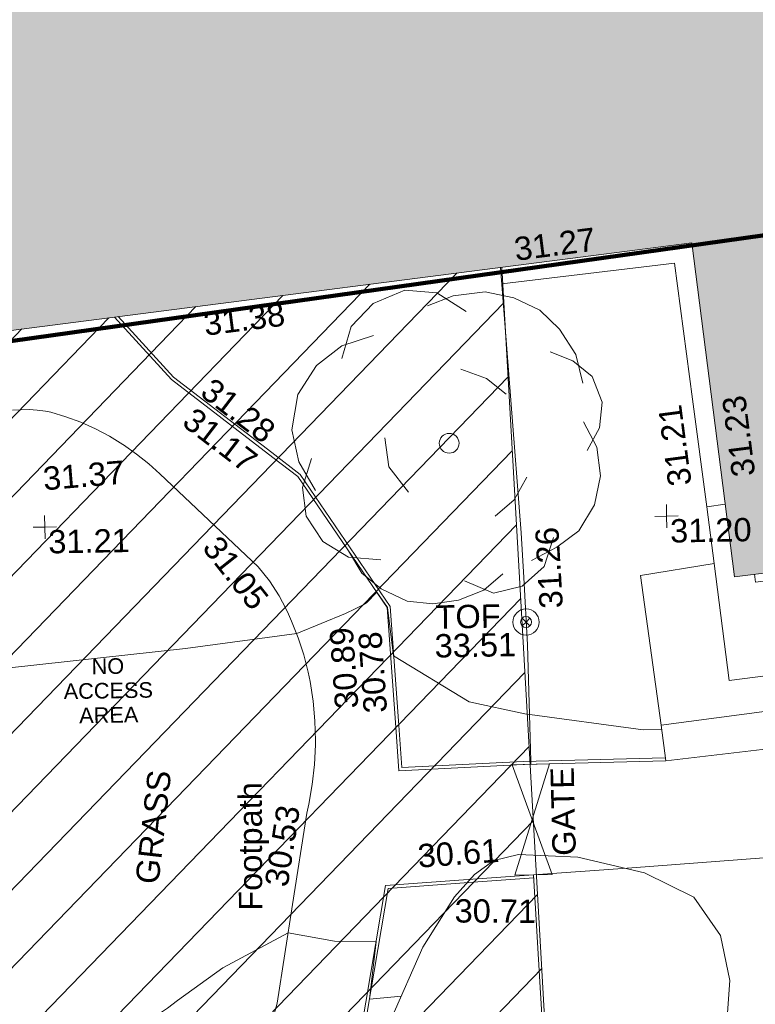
# Model space of a CAD drawing. Header units: millimetres. Extents: x -290717 to 520720, y -88450 to 287762.
# Tile 325 of 381: x 245598 to 257428, y 111216 to 127044. Entities that reach past the tile are written whole.
import ezdxf

# ---------------------------------------------------------------- set-up
doc = ezdxf.new("R2010")
doc.units = ezdxf.units.MM
doc.linetypes.add('IMPORT-HIDDEN2 _3_', pattern=[4762.5, 3175, -1587.5])
doc.linetypes.add('IMPORT-UG_ELEC_STREET LIGHTING_QLB2 _2_', pattern=[2700, 1500, -300.0000000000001, 0, -250, 150, -300.0000000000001, 0, -200])
for name, color, linetype, lineweight, true_color in [('00__TOPO__TOP_OF_FENCE_SYMBOL', 7, 'Continuous', 9, 0x666666), ('00_TOPO_TREE', 7, 'Continuous', 9, 0x666666), ('00_UAV_BUILDING_OUTLINE', 5, 'Continuous', 9, 0x0000ff), ('00_UAV_CONCRETE', 9, 'Continuous', 9, 0x808080), ('00_UAV_FENCE', 7, 'Continuous', 9, 0x264c2f), ('00_UAV_FOOTPATH', 7, 'Continuous', 9, 0xa50000), ('00_UAV_GATE', 7, 'Continuous', 9, 0xa50000), ('00_UAV_KERB_BOTTOM', 1, 'Continuous', 9, 0xff0000), ('00_UAV_KERB_TOP', 7, 'Continuous', 9, 0xa500a5), ('00_UAV_LEVEL_SPOT', 7, 'Continuous', 9, 0x666666), ('00_UAV_STEPS', 7, 'Continuous', 9, 0x666666), ('00_UAV_TOP_OF_FENCE', 6, 'Continuous', 9, 0xff00ff), ('00_UAV_TREE_LINE', 7, 'Continuous', 9, 0x52a552), ('01_DTM_CONTOUR_MNR', 7, 'Continuous', 9, 0xa5a552), ('12333-PUM-2D-U-0001-C01 - Rev2_REVIT IMPORT_dwg', 7, 'Continuous', 9, 0x767676), ('A_RHA_Line', 7, 'Continuous', 9, 0x00a600), ('PUM-CHAMBER EXTENTS', 6, 'IMPORT-HIDDEN2 _3_', 9, 0xff00ff), ('PUM-UNABLE TO SURVEY', 190, 'Continuous', 9, 0x7f00ff)]:
    doc.layers.add(name, color=color, linetype=linetype, lineweight=lineweight, true_color=true_color)
doc.layers.add('00_UAV_SURVEY_TEXT', color=7, linetype='Continuous', lineweight=9)
doc.layers.add('A_RHA_Detail', color=7, linetype='Continuous', lineweight=9)
doc.styles.add('Arial_1', font='arial.ttf', dxfattribs={"height": 250})
doc.styles.add('Swis721 Lt BT_2', font='swissl.ttf', dxfattribs={"height": 375})

# ---------------------------------------------------------------- blocks, each defined once
blk = doc.blocks.new('12333-PUM-2D-U-0001-C01 - Rev2_REVIT IMPORT_dwg_CONIFEROUS_TREE-2077251-Site Location Plan Existing')
at = {"layer": '00_TOPO_TREE', "color": 254, "true_color": 0xcccccc, "flags": 128}
for points in [[(-1889.403682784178, 1545.875740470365), (-1717.639711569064, 2118.422311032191), (-1316.857112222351, 2519.204910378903), (-744.3105416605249, 2748.223538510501), (-171.763971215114, 2690.968881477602), (343.5279423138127, 2347.440939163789)], [(-343.5279423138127, 2461.950253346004), (114.5093140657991, 2633.714224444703), (687.0558846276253, 2690.968881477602), (1202.347798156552, 2576.459567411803), (1660.385054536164, 2347.440939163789), (2003.912996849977, 2003.912996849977), (2290.18628213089, 1545.875740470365), (2404.695596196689, 1030.583826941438)], [(-2404.695596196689, -801.5651986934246), (-2690.968881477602, -286.2732852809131), (-2805.478195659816, 286.2732852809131), (-2690.968881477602, 916.0745128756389), (-2347.440939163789, 1431.36642628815), (-1889.403682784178, 1774.894368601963), (-1316.857112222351, 1946.658339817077)], [(1832.149025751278, 1603.130397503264), (2232.93162509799, 1431.36642628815), (2576.459567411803, 1145.093141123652), (2748.223538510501, 687.0558846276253), (2690.968881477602, 229.0186282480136), (2461.950253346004, -171.763971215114)], [(229.0186282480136, 1316.857112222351), (687.0558846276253, 1145.093141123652), (1030.583826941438, 858.8198558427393)], [(2404.695596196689, 343.5279423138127), (2633.714224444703, -114.5093140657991), (2690.968881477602, -629.8012275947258), (2576.459567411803, -1145.093141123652), (2290.18628213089, -1603.130397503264), (1889.403682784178, -1889.403682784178), (1431.36642628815, -2118.422311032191)], [(-744.3105416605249, -858.8198558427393), (-1087.838483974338, -400.7825993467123), (-1145.093141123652, 114.5093140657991)], [(-1259.602455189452, -2061.167653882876), (-1832.149025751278, -2003.912996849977), (-2290.18628213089, -1717.639711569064), (-2576.459567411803, -1259.602455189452), (-2633.714224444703, -744.3105416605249), (-2461.950253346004, -229.0186282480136)], [(1374.111769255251, -629.8012275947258), (1145.093141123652, -1030.583826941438), (801.5651986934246, -1316.857112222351)], [(1832.149025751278, -1717.639711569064), (1660.385054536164, -2232.93162509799), (1259.602455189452, -2576.459567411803), (744.3105416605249, -2690.968881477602), (229.0186282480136, -2461.950253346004)], [(916.0745128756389, -2347.440939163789), (572.5465705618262, -2633.714224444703), (114.5093140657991, -2805.478195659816), (-343.5279423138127, -2862.732852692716), (-801.5651986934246, -2805.478195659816), (-1259.602455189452, -2576.459567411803), (-1603.130397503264, -2290.18628213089), (-1832.149025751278, -1889.403682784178)]]:
    blk.add_lwpolyline(points, dxfattribs=at)
at = {"layer": '00_TOPO_TREE', "color": 254, "true_color": 0xcccccc}
blk.add_circle((0, 0), 176.6246020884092, dxfattribs=at)
blk = doc.blocks.new('12333-PUM-2D-U-0001-C01 - Rev2_REVIT IMPORT_dwg__U95-2077625-Site Location Plan Existing')
at = {"layer": '00_UAV_GATE', "color": 9, "true_color": 0xe1aaaa, "flags": 128}
blk.add_lwpolyline([(-299.995174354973, -1.701576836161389), (299.995174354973, 1.701576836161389), (-289.9155040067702, -1778.789980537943), (310.0748447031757, -1775.386826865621)], close=True, dxfattribs=at)
blk = doc.blocks.new('12333-PUM-2D-U-0001-C01 - Rev2_REVIT IMPORT_dwg_MSL_Node_LineworkTOF-2077248-Site Location Plan Existing')
at = {"layer": '00__TOPO__TOP_OF_FENCE_SYMBOL', "color": 254, "true_color": 0xcccccc, "flags": 128}
for points in [[(165.3591892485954, 165.3591892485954), (0, 0), (-165.3591892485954, 165.3591892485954)], [(165.3591892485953, -165.3591892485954), (0, 0), (-165.3591892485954, -165.3591892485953)]]:
    blk.add_lwpolyline(points, dxfattribs=at)
at = {"layer": '00__TOPO__TOP_OF_FENCE_SYMBOL', "color": 254, "true_color": 0xcccccc}
for radius in [562.5594001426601, 233.853208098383]:
    blk.add_circle((0, 0), radius, dxfattribs=at)
blk = doc.blocks.new('12333-PUM-2D-U-0001-C01 - Rev2_REVIT IMPORT_dwg_UAV-2077255-Site Location Plan Existing')
at = {"layer": '00_UAV_LEVEL_SPOT', "color": 254, "true_color": 0xcccccc, "flags": 128}
for points in [[(500.0000000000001, 0), (0, 0), (0, 500.0000000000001)], [(0, -500.0000000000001), (0, 0), (-500.0000000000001, 0)]]:
    blk.add_lwpolyline(points, dxfattribs=at)
blk = doc.blocks.new('12333-PUM-2D-U-0001-C01 - Rev2_REVIT IMPORT_dwg_MGS62954_T2_Galway_ITM_3d_Rev1-2077680-Site Location Plan Existing')
at = {"layer": '00_UAV_CONCRETE', "color": 254, "true_color": 0xcccccc, "flags": 128}
for points in [[(534157415.8479604, 725673783.1663659), (534160200.083, 725674062.051), (534160449.3037915, 725671874.8791027), (534160646.867054, 725670141.055797)], [(534159853.8670542, 725666641.0557969), (534159561.8670541, 725669052.0557969), (534160748.9270196, 725669227.4071605)]]:
    blk.add_lwpolyline(points, dxfattribs=at)
at = {"layer": '00_UAV_FENCE', "color": 254, "true_color": 0xcccccc, "flags": 128}
for points in [[(534157400.1429614, 725674043.4536282), (534157657.8670541, 725669772.055797), (534157686.2632939, 725669052.1511264), (534157728.8670541, 725667972.055797), (534157750.5534965, 725666100.0306814), (534157749.7814379, 725666050.0231308)], [(534157759.8611084, 725664272.934727), (534157837.3240142, 725662459.3871171), (534157946.5164652, 725659921.2768465), (534157973.6329665, 725659290.9707307), (534158085.0357877, 725656701.4817863), (534158188.5100127, 725654296.2881024), (534158215.0078257, 725653680.363001), (534158346.0710186, 725650633.8810055), (534158403.3944736, 725649301.4331304), (534158511.8670542, 725646780.0557969), (534156052.1760992, 725646494.657027), (534155345.8793491, 725646412.7051773), (534152416.8793491, 725646067.7051773), (534151088.0616478, 725645914.1764388), (534149906.8793491, 725645777.7051772), (534148069.879349, 725645636.7051773)]]:
    blk.add_lwpolyline(points, dxfattribs=at)
at = {"layer": '00_UAV_FOOTPATH', "color": 254, "true_color": 0xcccccc, "flags": 128}
for points in [[(534157759.8611084, 725664272.934727), (534159343.8670542, 725664360.055797), (534161467.8670542, 725664483.055797)], [(534153520.2709538, 725662012.3232857), (534153603.083, 725662282.051), (534153877.4091105, 725663862.9553657), (534154131.2533006, 725665325.8251891), (534154166.8172636, 725665473.0404694), (534154227.549656, 725665787.5271033), (534154268.4154278, 725666105.2065883), (534154289.2533003, 725666424.8251883), (534154290.9632901, 725666486.7331073), (534154287.8004212, 725666807.014644), (534154264.5331496, 725667126.46558), (534154221.2533002, 725667443.8251883), (534154193.1049187, 725667594.917931), (534154126.8309794, 725667874.9631994), (534154043.1036289, 725668150.2944875), (534153942.2533002, 725668419.8251883), (534153877.2931058, 725668570.3731575), (534153801.7963645, 725668724.0380265), (534153750.3930087, 725668828.6636002), (534153599.0705506, 725669072.2059903), (534153417.0830001, 725669300.051), (534151866.083, 725670820.0510001), (534151691.6785014, 725670984.0520015), (534151495.3146588, 725671147.3775374), (534151289.0830001, 725671298.0510002), (534151279.19115, 725671304.7905777), (534151063.501915, 725671441.5829141), (534150839.6490316, 725671564.5620832), (534150608.5159451, 725671673.242742), (534150371.0148316, 725671767.1959776), (534150128.0830001, 725671846.051), (534150045.6846762, 725671861.9682667), (534150043.0132879, 725671862.484311), (534149911.8474941, 725671880.8156935), (534149779.7894892, 725671890.8749349), (534149647.3604454, 725671892.6223358), (534149515.0830001, 725671886.0510001)]]:
    blk.add_lwpolyline(points, dxfattribs=at)
at = {"layer": '00_UAV_KERB_BOTTOM', "color": 254, "true_color": 0xcccccc, "flags": 128}
for points in [[(534159917.2874992, 725666066.9436991), (534157625.8670542, 725666049.055797), (534155623.8670542, 725665983.0557971), (534155586.0701145, 725666683.8960553), (534155482.0830001, 725668612.051), (534154084.0829999, 725670740.051), (534153687.3602412, 725671055.5315795), (534152077.083, 725672336.051), (534151177.3465902, 725673354.3573244)], [(534154940.0830001, 725661800.051), (534155377.0830001, 725664144.051), (534156708.4441749, 725664216.063912), (534157759.8611084, 725664272.934727)]]:
    blk.add_lwpolyline(points, dxfattribs=at)
at = {"layer": '00_UAV_KERB_TOP', "color": 254, "true_color": 0xcccccc, "flags": 128}
for points in [[(534159911.7687397, 725666116.9021406), (534157624.8480089, 725666099.0493653), (534155671.3586972, 725666034.6486188), (534155630.6609315, 725666788.1915523), (534155531.2835115, 725668628.2226095), (534154121.4734288, 725670774.1996166), (534153672.0827877, 725671131.562578), (534152111.6428356, 725672372.4505516), (534151238.1212764, 725673361.0873551)], [(534154989.6824776, 725661793.2816348), (534155418.6301792, 725664094.0903589), (534156789.0638617, 725664169.4648539), (534157761.9949966, 725664222.9765227)]]:
    blk.add_lwpolyline(points, dxfattribs=at)
at = {"layer": '00_UAV_STEPS', "color": 254, "true_color": 0xcccccc, "flags": 128}
blk.add_lwpolyline([(534161395.5404884, 725669042.1400198), (534161409.9056041, 725668913.5424026), (534162091.0773007, 725668989.6333166), (534162259.2427015, 725667484.2037549), (534160959.8670542, 725667339.055797), (534160748.9270196, 725669227.4071606), (534160646.8670541, 725670141.055797), (534160944.9917783, 725670174.3580947)], dxfattribs=at)
blk.add_lwpolyline([(534159853.8670542, 725666641.0557969), (534161635.8670541, 725666847.055797), (534161574.664046, 725667376.4915265), (534162071.3303019, 725667433.9063687), (534162202.7233279, 725666297.2929107), (534159917.2874992, 725666066.943699)], close=True, dxfattribs=at)
at = {"layer": '00_UAV_TREE_LINE', "color": 254, "true_color": 0xcccccc, "flags": 128}
blk.add_lwpolyline([(534155419.6741787, 725661969.493274), (534155961.6741786, 725663142.4932739), (534156483.6741787, 725663939.4932739), (534156810.6741786, 725664293.4932739), (534157126.6741787, 725664511.4932739), (534157523.6741787, 725664603.493274), (534158477.1989361, 725664544.7525), (534159547.198936, 725664272.7525), (534160332.198936, 725663867.7525), (534160749.198936, 725663243.7525), (534160886.198936, 725662521.7525002), (534160797.198936, 725661550.7525002)], dxfattribs=at)
at = {"layer": '01_DTM_CONTOUR_MNR', "color": 254, "true_color": 0xcccccc, "flags": 128}
for points in [[(534159861.7166452, 725666569.9975564), (534159562.6738864, 725666570.4232731), (534157664.8916364, 725666863.1578174), (534156773.0812586, 725667068.824098), (534155570.0000001, 725667830.0000001), (534155485, 725668612.0000001), (534155367.1296297, 725668789.264706), (534155320.0000001, 725668860), (534155151.9586477, 725668690.2654374), (534155094.943383, 725668658.9667375), (534154965.7526883, 725668597.1438172), (534154809.9020809, 725668527.3255817), (534154020.0000001, 725668220.0000001), (534152229.5774648, 725668009.0977113), (534148897.432928, 725667699.7616888)], [(534155600.3704773, 725662360.5574038), (534155090, 725662320.0000002), (534155155.4436451, 725662827.8457236), (534155210.0000001, 725663240), (534154540.1104198, 725663262.3625735), (534153800.0000001, 725663410.0000001), (534152736.0149263, 725662863.2580627), (534151997.5686257, 725662350.76984), (534151835.6200876, 725662233.493775), (534151692.9180681, 725662135.6343424), (534151587.490874, 725662047.117034), (534151513.2911025, 725661964.6505197), (534151437.4084757, 725661897.3853643), (534151373.3977595, 725661862.9767495), (534150485.9642027, 725661496.5906581), (534150222.3179615, 725661515.663021), (534150099.362927, 725661558.7437536), (534149822.1170736, 725661622.5022157), (534149594.0496541, 725661658.2295483), (534147286.4025748, 725661957.1733944), (534146988.3186712, 725662112.4521062), (534146240.2718863, 725662979.6847942)]]:
    blk.add_lwpolyline(points, dxfattribs=at)
for name, p, xscale, yscale, zscale in [('12333-PUM-2D-U-0001-C01 - Rev2_REVIT IMPORT_dwg_CONIFEROUS_TREE-2077251-Site Location Plan Existing', (534156524.867, 725671233.056), 0.9, 0.9, 0.9), ('12333-PUM-2D-U-0001-C01 - Rev2_REVIT IMPORT_dwg_UAV-2077255-Site Location Plan Existing', (534150000, 725670000.0000001), 0.375, 0.375, 0.375), ('12333-PUM-2D-U-0001-C01 - Rev2_REVIT IMPORT_dwg_UAV-2077255-Site Location Plan Existing', (534160000, 725670000.0000001), 0.375, 0.375, 0.375), ('12333-PUM-2D-U-0001-C01 - Rev2_REVIT IMPORT_dwg_MSL_Node_LineworkTOF-2077248-Site Location Plan Existing', (534157710.8367034, 725668338.0061734), 0.375, 0.375, 0.375)]:
    blk.add_blockref(name, p, dxfattribs=dict(xscale=xscale, yscale=yscale, zscale=zscale))
blk.add_blockref('12333-PUM-2D-U-0001-C01 - Rev2_REVIT IMPORT_dwg__U95-2077625-Site Location Plan Existing', (534157749.7814379, 725666050.0231308))
at = {"layer": '00_UAV_BUILDING_OUTLINE', "color": 251, "true_color": 0x666666, "char_height": 375, "width": 1495.902363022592, "attachment_point": 1, "line_spacing_factor": 1.005061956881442, "style": 'Swis721 Lt BT_2'}
for s, insert, rotation in [('31.27', (534157606.0815666, 725674518.3310764), 6.31904004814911), ('31.38', (534152591.4306234, 725673401.3890475), 6.3190400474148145), ('31.23', (534161066.1183813, 725670593.2793146), 96.27258523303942)]:
    blk.add_mtext(s, dxfattribs=dict(at, insert=insert, rotation=rotation))
at = {"layer": '00_UAV_CONCRETE', "color": 251, "true_color": 0x666666, "insert": (534160040.0136989, 725670459.9923438), "char_height": 375, "width": 1495.902363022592, "attachment_point": 1, "rotation": 96.50062144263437, "line_spacing_factor": 1.005061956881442, "style": 'Swis721 Lt BT_2'}
blk.add_mtext('31.21', dxfattribs=at)
at = {"layer": '00_UAV_FENCE', "color": 251, "true_color": 0x666666, "insert": (534157933.1439409, 725668540.3422037), "char_height": 375, "width": 1495.902363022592, "attachment_point": 1, "rotation": 92.25882920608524, "line_spacing_factor": 1.005061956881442, "style": 'Swis721 Lt BT_2'}
blk.add_mtext('31.26', dxfattribs=at)
at = {"layer": '00_UAV_FOOTPATH', "color": 251, "true_color": 0x666666, "char_height": 375, "attachment_point": 1, "line_spacing_factor": 1.005061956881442, "style": 'Swis721 Lt BT_2'}
for s, insert, width, rotation in [('31.37', (534149972.0087712, 725670963.6434283), 1495.902363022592, 3.7930155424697), ('31.05', (534152809.6217456, 725669845.4808232), 1495.902363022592, 307.32964415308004), ('Footpath', (534153012.3821871, 725663777.1900961), 2436.183848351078, 89.19808127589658), ('30.53', (534153432.213601, 725664193.9437689), 1495.902363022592, 80.15578625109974)]:
    blk.add_mtext(s, dxfattribs=dict(at, insert=insert, width=width, rotation=rotation))
at = {"layer": '00_UAV_GATE', "color": 251, "true_color": 0x666666, "insert": (534158071.724924, 725664567.913759), "char_height": 375, "width": 1567.13580888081, "attachment_point": 1, "rotation": 90.4294329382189, "line_spacing_factor": 1.005061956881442, "style": 'Swis721 Lt BT_2'}
blk.add_mtext('GATE', dxfattribs=at)
at = {"layer": '00_UAV_KERB_BOTTOM', "color": 251, "true_color": 0x666666, "char_height": 375, "width": 1495.902363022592, "attachment_point": 1, "line_spacing_factor": 1.005061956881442, "style": 'Swis721 Lt BT_2'}
for s, insert, rotation in [('31.17', (534152447.7374515, 725671902.1719989), 321.50769217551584), ('30.78', (534155078.0959793, 725666906.8638614), 93.08702185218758), ('30.61', (534155892.7800624, 725664794.3161868), 3.096093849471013)]:
    blk.add_mtext(s, dxfattribs=dict(at, insert=insert, rotation=rotation))
at = {"layer": '00_UAV_KERB_TOP', "color": 251, "true_color": 0x666666, "char_height": 375, "width": 1495.902363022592, "attachment_point": 1, "line_spacing_factor": 1.005061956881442, "style": 'Swis721 Lt BT_2'}
for s, insert, rotation in [('31.28', (534152747.8247815, 725672373.1440321), 321.50769217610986), ('30.89', (534154618.0018972, 725666983.8636504), 93.09145878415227), ('30.71', (534156485.5285163, 725663903.455796), 358.6761445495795)]:
    blk.add_mtext(s, dxfattribs=dict(at, insert=insert, rotation=rotation))
at = {"layer": '00_UAV_LEVEL_SPOT', "char_height": 375, "width": 1495.902363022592, "attachment_point": 1, "line_spacing_factor": 1.005061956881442, "style": 'Swis721 Lt BT_2'}
for s, insert in [('31.21', (534150051.8765643, 725669949.1441548)), ('31.20', (534160051.8765643, 725669949.1441548))]:
    blk.add_mtext(s, dxfattribs=dict(at, insert=insert))
at = {"layer": '00_UAV_SURVEY_TEXT', "color": 251, "true_color": 0x666666, "insert": (534151354.1085794, 725664263.0341482), "char_height": 375, "width": 2018.280965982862, "attachment_point": 1, "rotation": 82.51214758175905, "line_spacing_factor": 1.005061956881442, "style": 'Swis721 Lt BT_2'}
blk.add_mtext('GRASS', dxfattribs=at)
at = {"layer": '00_UAV_TOP_OF_FENCE', "color": 251, "true_color": 0x666666, "char_height": 375, "attachment_point": 1, "line_spacing_factor": 1.005061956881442, "style": 'Swis721 Lt BT_2'}
for s, insert, width in [('TOF', (534156256.273162, 725668630.9633585), 1163.479615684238), ('33.51', (534156233.8495203, 725668167.5866536), 1495.902363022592)]:
    blk.add_mtext(s, dxfattribs=dict(at, insert=insert, width=width))
blk = doc.blocks.new('12333-PUM-2D-U-0001-C01 - Rev2_REVIT IMPORT_dwg-1620468-Site Location Plan Existing')
at = {"layer": 'PUM-CHAMBER EXTENTS', "true_color": 0xfff4d4}
h = blk.add_hatch(dxfattribs=at)
h.set_pattern_fill('FP_14', style=0, pattern_type=2)
h.set_pattern_definition([(45, (-533641079.65, -725615854.3560001), (-618.7184335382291, 618.7184335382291), [])])
h.paths.add_polyline_path([(486377.3501529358, 27208.64382130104), (517415.3501528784, 30952.64382136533), (516341.8313309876, 58191.46038827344), (502815.9400485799, 56693.63832640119), (503487.555127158, 50628.70393408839), (496266.2910907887, 49829.03991464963), (495594.5673347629, 55894.95570476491), (481449.0648167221, 54328.51950439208), (485589.4300208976, 31544.49180316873)])
at = {"layer": 'PUM-UNABLE TO SURVEY', "color": 7, "true_color": 0xfff4d4, "flags": 128}
blk.add_lwpolyline([(481449.0648167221, 54328.51950439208), (486377.3501529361, 27208.64382130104), (517415.3501528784, 30952.64382136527), (516341.8313309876, 58191.46038827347)], dxfattribs=at)
blk.add_blockref('12333-PUM-2D-U-0001-C01 - Rev2_REVIT IMPORT_dwg_MGS62954_T2_Galway_ITM_3d_Rev1-2077680-Site Location Plan Existing', (-533641079.6498471, -725615854.3561786))
at = {"layer": 'PUM-UNABLE TO SURVEY', "color": 41, "true_color": 0xffdf7f, "insert": (509894.7876528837, 52016.51243791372), "char_height": 250, "width": 1714.021757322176, "attachment_point": 2, "line_spacing_factor": 0.9417779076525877, "style": 'Arial_1'}
blk.add_mtext('NO\\PACCESS\\PAREA', dxfattribs=at)

msp = doc.modelspace()

# ---------------------------------------------------------------- hatches: boundary and pattern name
at = {"layer": 'A_RHA_Detail', "true_color": 0xc0c0c0}
h = msp.add_hatch(color=9, dxfattribs=at)
h.paths.add_polyline_path([(-80880.60083898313, -68502.79057078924), (-80400.86592458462, -68483.4150911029), (-80400.86592458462, -62984.64684182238), (-24474.85765180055, -63009.32043784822), (-24456.14471274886, -50840.30023854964), (-36622.55041054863, -50831.65104346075), (-36622.5504104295, -44228.57792609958), (-50959.05265825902, -44213.68205212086), (-50959.05265825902, -42573.78171509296), (-54563.93258049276, -42571.21897729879), (-54565.69773355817, -45054.17447471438), (-92408.82109324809, -45027.27149617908), (-92411.78875845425, -49201.74309219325), (-100061.9988811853, -49201.74309219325), (-100052.221444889, -64852.82557835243), (-86120.90825231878, -64852.82557835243), (-86092.16626519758, -62957.90041523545), (-84861.10047611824, -62957.90041520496), (-84854.79054275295, -68240.10973718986), (-80870.60226895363, -68240.10973718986)])
h.paths.add_polyline_path([(-137238.9269955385, -68461.93840922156), (-132719.7426408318, -68433.06336920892), (-132847.0731201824, -62850.0428228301), (-130454.6837966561, -62916.63108081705), (-130498.2830220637, -61355.8539363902), (-117581.136331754, -61423.42893434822), (-117492.3908565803, -49183.91309186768), (-125136.5200282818, -49178.47881939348), (-125133.5727033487, -45032.61887132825), (-163007.1824077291, -45005.69421944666), (-163007.1824077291, -44090.29634113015), (-163123.8521375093, -44090.21339942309), (-163122.6389897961, -42383.751842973), (-166563.8543420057, -42383.75184295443), (-166565.0349082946, -44044.3982420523), (-193158.4656786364, -44025.49275802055), (-193195.152889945, -62863.6565097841), (-137269.7106414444, -62916.63108078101), (-137254.3708868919, -65679.90523788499)])
h.paths.add_polyline_path([(120310.9497607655, -32334.2823016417), (120312.4652266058, -31610.73011961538), (133451.2244789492, -31638.24899384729), (133469.2230092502, -19717.98315777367), (121295.7536929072, -19692.48606427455), (121319.8434528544, -8190.941560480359), (112277.0825929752, -8172.001674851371), (112263.1769726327, -14811.12345451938), (78285.85310969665, -14739.95861435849), (78292.82277619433, -8167.077575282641), (76545.55099677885, -8163.40371230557), (69355.76844230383, -8152.931592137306), (69353.66597202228, -9156.746357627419), (68372.60878942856, -9154.691552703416), (68372.60878942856, -13705.52853212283), (69333.72334743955, -13707.54156767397), (69325.07112544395, -16249.53369225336), (66623.4489111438, -16249.53369225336), (66619.79243932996, -17995.29925522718), (65989.07757491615, -17995.29925522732), (65985.44262769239, -19730.78799479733), (57152.23993372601, -19712.28702423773), (57127.42535098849, -31559.89461998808), (70277.87165423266, -31587.43801817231), (70277.87165428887, -32271.74147154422), (78263.96947906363, -32285.12944888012), (78266.62669288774, -31019.79372153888), (112335.8856506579, -31091.15111856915), (112335.8856506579, -32317.57330550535), (119781.4233959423, -32333.17321910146)])
h.paths.add_polyline_path([(7503.71740934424, -1791.43926322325), (15482.43097389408, -674.0213230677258), (15484.0826184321, 148.1327206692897), (56188.28042539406, 205.5276654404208), (56155.8432600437, 14338.31663138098), (18016.62665932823, 14236.4814953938), (17967.9025208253, 34313.18372075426), (21727.10644861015, 34324.06926249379), (21708.9097307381, 40608.10218319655), (18009.66447156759, 40608.10218325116), (17995.54603703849, 45483.75063445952), (9770.084212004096, 45420.63294734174), (3966.216019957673, 45443.14492469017), (3984.771235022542, 14176.56786831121), (1023.062455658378, 14176.56786840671), (-276.5134647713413, 14190.52623465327), (-231.6790044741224, 5976.811441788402), (-226.4491536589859, 193.7444677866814), (1220.250839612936, 179.5999159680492), (7477.609307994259, 143.2867556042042), (7488.638446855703, -674.0213230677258)])
h.paths.add_polyline_path([(77755.59663317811, 53.47451145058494), (77729.51881611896, 1699.844979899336), (94464.47132486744, 1659.976083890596), (94606.37913471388, 17991.39023626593), (88810.41901146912, 18015.03260816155), (88799.89418497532, 14436.74271609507), (69413.88950349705, 14457.87738898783), (69377.35724448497, 99.62816357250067), (70760.85642036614, 92.0068082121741)])
h.paths.add_polyline_path([(61252.12079698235, 46453.95617369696), (105774.7348988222, 46472.68783510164), (105768.2642197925, 61852.61234310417), (92285.13876306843, 61852.61234310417), (92308.59670397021, 65784.30757142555), (96107.46680002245, 65767.6044524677), (96059.6808111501, 75209.20847378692), (101084.8427276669, 75071.88872768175), (104988.0046543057, 74765.36560410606), (108403.6894220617, 74363.84089439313), (112009.2703903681, 73787.25420864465), (115645.3524814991, 73049.69667210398), (116890.8108050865, 72761.69136255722), (120208.9929832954, 71893.18353872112), (120865.241739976, 71703.68487155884), (124135.6329505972, 70669.67317909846), (127435.6253142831, 69480.50055823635), (127820.4368655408, 69394.93141813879), (128274.3081769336, 69331.69585757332), (128731.879114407, 69306.66104520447), (129189.9401456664, 69320.00258265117), (129645.2782985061, 69371.62688830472), (130094.6997111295, 69461.17185607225), (130535.0520071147, 69588.00939078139), (130963.2464342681, 69751.2498188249), (131376.279516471, 69949.74812593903), (131771.254123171, 70182.11198906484), (132162.5575600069, 70460.54046602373), (132496.0921582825, 70741.69081117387), (132820.8713676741, 71064.98072578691), (133117.4593294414, 71414.31364276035), (133383.77568926, 71787.23923958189), (133616.5473239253, 72178.53728446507), (133817.1647262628, 72590.54524901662), (133982.6025969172, 73017.89547517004), (134111.7005086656, 73457.59040804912), (134203.5529320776, 73906.545904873), (134257.5155882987, 74361.61286220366), (134272.5462649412, 74819.59931534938), (134250.5259874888, 75277.29281749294), (134189.6227572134, 75731.48297750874), (134090.9274700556, 76178.98397761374), (133955.1324028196, 76616.65691996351), (133783.1900598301, 77041.4318434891), (133576.3064937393, 77450.3292564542), (133335.9328436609, 77840.48103831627), (133063.7551572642, 78209.15055536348), (132761.6825665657, 78553.75185442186), (132431.8338935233, 78871.86780505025), (132076.5227904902, 79161.26705200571), (131698.2415079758, 79419.91966864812), (131299.6434187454, 79646.01139199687), (131093.5942456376, 79746.34209763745), (132146.0467355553, 83110.22226149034), (122787.763295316, 86282.54285521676), (121604.3555410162, 82800.35918872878), (117095.9864226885, 83870.84033788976), (116841.9598400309, 83526.35449576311), (116120.5435466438, 91221.9361197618), (110237.7341284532, 91274.27491024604), (110194.3680786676, 90435.39030217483), (104988.0046543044, 90486.49901569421), (104973.2761846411, 94309.82427956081), (103746.1314668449, 94309.82427962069), (103839.9937121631, 122852.1474272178), (96365.09202303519, 122931.9599471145), (96350.3400238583, 123952.416858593), (104555.5505249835, 123902.1925258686), (104607.3234457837, 120248.5396157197), (125502.5015002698, 120134.193340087), (125662.0200253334, 137657.3796883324), (114479.5865733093, 137699.2256881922), (114382.3062641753, 129149.9458158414), (104644.1590035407, 129187.997507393), (104577.9931702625, 126217.3903165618), (101184.4926405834, 126159.1566967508), (101264.6166812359, 135959.2655565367), (89967.23177303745, 135988.8856164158), (89927.63362986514, 125823.6463181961), (93630.53562299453, 125840.7948842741), (93580.6568888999, 122931.9599471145), (88697.38835373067, 122904.7310127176), (88679.38989541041, 95739.0914377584), (86378.25848993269, 95739.0914377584), (86378.18187189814, 96178.10083375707), (83279.5074328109, 96200.92083330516), (83273.62493422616, 95735.74732136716), (70169.67509616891, 95733.22421950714), (70166.2684274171, 96272.07409350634), (66674.99731291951, 96257.14073659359), (66654.74538556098, 95755.71092140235), (65784.77231076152, 95755.71092140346), (65887.65094981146, 117470.6305650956), (53473.34271625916, 117487.9046429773), (53434.44066306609, 98570.4634906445), (40649.41626913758, 98570.46349066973), (40610.16711556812, 94406.01479082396), (38853.82372865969, 94410.36303444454), (38848.65589191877, 89463.65332732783), (40612.46601909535, 89518.45976927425), (40665.38257359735, 86257.73741131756), (38372.19584673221, 86305.7230928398), (38369.79373532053, 76901.0507917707), (50937.95125076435, 76944.40198877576), (50922.88567283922, 74598.78180893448), (56484.90611318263, 74588.85093774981), (56484.9061131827, 75194.85181998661), (92465.40372273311, 75233.02581663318), (92645.92783659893, 71766.64845097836), (89810.5550181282, 69362.83965827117), (85313.16173971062, 69360.94750424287), (85313.16173971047, 66907.40508090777), (75210.14498260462, 66903.15451592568), (75210.14498260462, 63815.70944554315), (70819.40014306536, 63815.70999204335), (70819.21601502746, 64253.35708063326), (69456.8341568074, 64253.35708063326), (69455.71957374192, 66901.99623168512), (61303.3285675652, 66898.56680686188), (61304.56054652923, 63970.32021231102), (70500.41048205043, 63970.32021223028), (70500.40885431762, 61852.59006210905), (61245.64388480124, 61848.69637492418), (61252.12079698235, 46455.07044720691)])
h.paths.add_polyline_path([(-17153.16561239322, 48569.32684293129), (-17153.16561227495, 60770.38083690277), (-29362.88357762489, 60774.7042869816), (-29362.88357762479, 67399.20394583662), (-43507.25361058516, 67405.01911302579), (-43488.53133082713, 69093.07334179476), (-45766.41866234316, 69109.32868391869), (-45794.34620035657, 67405.01911302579), (-47272.11273197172, 67404.21245453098), (-47272.44887636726, 66454.91798912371), (-86004.56386335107, 66468.6329952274), (-86006.66970790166, 60521.58362724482), (-92662.8772251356, 60521.58362724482), (-92666.53762789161, 50184.35611936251), (-79752.016597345, 50179.78302554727), (-79752.016597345, 48591.49323813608), (-17157.71631240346, 48569.32845421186)])
h.paths.add_polyline_path([(-201056.4185879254, 48628.75479108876), (-138377.9751621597, 48634.64535782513), (-138377.9751621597, 50133.28202330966), (-125467.710581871, 50134.49533928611), (-125468.6909603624, 60566.19036866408), (-132186.8595615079, 60565.86652591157), (-132187.4203588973, 66533.01978768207), (-170643.3098734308, 66805.61809689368), (-170643.3098732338, 67738.78475851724), (-200340.0100486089, 67488.93693767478), (-200348.7175167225, 60827.7802510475), (-201057.5650552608, 60827.71357562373), (-201056.6510294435, 51102.0431337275)])
h.paths.add_polyline_path([(-240051.5126725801, 54769.1949116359), (-239444.4902595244, 54811.10754483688), (-239186.5396225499, 54841.92927608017), (-238764.8191578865, 54940.98166103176), (-238382.4735933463, 55122.46891391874), (-237990.3402229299, 55354.87497237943), (-237269.2031026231, 55936.21514997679), (-237030.2712443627, 56228.66101920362), (-236793.0039600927, 56569.31473977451), (-236554.5880579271, 57004.26389721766), (-236432.7219585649, 57267.46508911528), (-236300.0815274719, 57753.26239002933), (-236250.7285154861, 58017.17885687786), (-236235.6490610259, 58516.21786795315), (-236233.2538430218, 58987.85640057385), (-236213.702979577, 59823.48083772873), (-236363.8287856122, 59820.8603820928), (-236634.0279869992, 60698.06075831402), (-236391.9547756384, 61432.1972634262), (-236225.4740089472, 61435.10319604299), (-236201.6036570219, 62637.68779599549), (-232563.5271750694, 62639.28734435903), (-232563.5271750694, 63049.03842407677), (-232732.1945866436, 63049.15302221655), (-232860.1521278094, 63457.9589027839), (-232731.6068089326, 63914.24862701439), (-232560.8209657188, 63914.24862701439), (-232521.9864006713, 70597.99604498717), (-240628.6947850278, 70598.85496274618), (-240629.7923196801, 72350.98321581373), (-246412.6011213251, 72347.36085937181), (-246412.6011213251, 70616.45923939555), (-254449.5805725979, 70618.60952619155), (-254454.637144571, 70754.06491724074), (-254469.7140363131, 73191.6627625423), (-263883.2532625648, 73267.83063692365), (-263902.4181505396, 68260.74348557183), (-263714.8217520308, 68259.82096576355), (-263552.9672900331, 67819.6543439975), (-263719.0883117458, 67392.20684197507), (-263913.629869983, 67392.20684288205), (-263956.7001914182, 58633.76423459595), (-260181.1963171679, 58611.22607638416), (-260192.3146984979, 56354.25111578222), (-257184.684388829, 56339.46086010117), (-257213.4419958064, 57092.93866025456), (-257338.5163846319, 57093.27331227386), (-257471.0109295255, 57531.7457231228), (-257338.5163845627, 58062.22513700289), (-257203.4956297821, 58064.06881293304), (-257173.5751889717, 58598.54056827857), (-256478.2273617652, 58575.27357918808), (-256478.2273617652, 58788.51859477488), (-256013.0091299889, 58911.92701537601), (-255397.0786589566, 58780.99767608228), (-255397.0786664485, 58595.98242230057), (-243809.8853614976, 58585.92793205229), (-243805.3570672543, 58352.04527760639), (-243740.9394682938, 57884.52572396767), (-243619.083060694, 57421.84877501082), (-243424.3877541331, 56943.65915328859), (-243247.1437899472, 56608.24157716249), (-243003.0710577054, 56249.99021479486), (-242732.2093200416, 55932.75703086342), (-242371.7230179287, 55603.12658814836), (-242141.2551255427, 55424.88676771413), (-241804.9643038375, 55216.88439829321), (-241529.464082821, 55077.02869058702), (-241100.6275144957, 54917.18295005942), (-240836.2134980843, 54840.82833179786), (-240453.4486196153, 54788.6078413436), (-240203.3756532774, 54776.52967577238)])
h.paths.add_polyline_path([(40276.69022620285, 59895.3641775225), (40328.62676026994, 69196.9439153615), (36588.99968782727, 69217.82459101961), (36619.46637569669, 74674.25962431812), (32264.36460075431, 74687.02318924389), (32233.48293864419, 69156.26826309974), (11916.69390488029, 69269.70959690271), (11966.66200108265, 78218.75165977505), (29087.50901742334, 78123.15526811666), (29143.44567202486, 88141.13700481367), (15719.34879623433, 88216.09212957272), (15732.60379610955, 90589.99788900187), (4594.294101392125, 90652.19003492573), (4525.129359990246, 78265.12250452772), (10096.76365550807, 78234.01258734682), (10077.43887221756, 74773.03821913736), (4547.641142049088, 74803.91453678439), (4465.579974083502, 60107.16002351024), (19125.89094757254, 60025.30234268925), (19139.86249371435, 62527.53804648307), (31738.59196305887, 62457.19146407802), (31724.55430855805, 59943.11609818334), (38369.79364222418, 59906.01157297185)])
h.paths.add_polyline_path([(-246083.0241259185, 72334.29150213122), (-246083.0594797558, 72334.30275087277), (-246208.2905500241, 72334.29150213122)])
h.paths.add_polyline_path([(-114575.3004830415, 112178.0758696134), (-114575.3246436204, 112178.0758696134), (-114707.2752166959, 115801.5811617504)])
h.paths.add_polyline_path([(-154699.9178766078, 101760.4080976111), (-114382.0503338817, 101776.0542915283), (-114382.0503338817, 106926.936016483), (-113755.641395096, 106927.1791078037), (-113757.5507412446, 111847.2721532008), (-114431.6837526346, 111847.2721532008), (-114431.8098651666, 112178.075869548), (-114575.3004830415, 112178.0758696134), (-114578.9984943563, 121707.2390834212), (-123056.9849702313, 121707.2390834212), (-123068.8201032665, 156452.7036899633), (-119381.2340625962, 156454.1347343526), (-119381.2340625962, 160165.8603541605), (-115501.031452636, 160167.3661472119), (-115503.3750945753, 166206.5793118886), (-132411.7987151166, 166599.6604729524), (-132411.8243306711, 166665.6603411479), (-135275.0124468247, 166664.5489553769), (-135275.0124468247, 166628.1883102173), (-135911.3205077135, 166628.1944503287), (-135911.3479256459, 166352.1604668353), (-152521.1633846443, 166345.7145607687), (-152518.3680955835, 159142.6836790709), (-150699.3133726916, 159117.9265656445), (-150755.6690356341, 122560.6912032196), (-151059.2005266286, 122560.6912032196), (-151061.0981347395, 121302.4374931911), (-154138.3148337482, 121372.6012653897), (-154138.3148337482, 121865.183451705), (-154704.3888425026, 121867.2611370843), (-154688.5451973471, 119352.3937021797), (-154745.5933227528, 119352.3715636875), (-154745.5763474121, 118722.1532660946), (-160794.1544526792, 118748.744283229), (-160794.1544527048, 119410.5425977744), (-163852.1622693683, 119422.408321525), (-163855.0715294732, 118762.2003111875), (-167568.6765459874, 118778.5256058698), (-166634.6619849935, 124395.1277019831), (-166843.6206842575, 124471.2090400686), (-167568.6765459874, 124707.6250904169), (-168028.2173235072, 124841.3808643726), (-168630.5006276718, 124991.3056740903), (-169238.2056070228, 125117.4693074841), (-169850.3952285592, 125219.6772877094), (-170466.1255403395, 125297.7720169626), (-171089.1102599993, 125351.8553033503), (-171704.4065937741, 125381.1774254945), (-172325.0479971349, 125386.3595015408), (-172782.2248668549, 125374.5832363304), (-173401.7764236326, 125337.4554476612), (-174019.3926983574, 125276.0328036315), (-174634.1213722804, 125190.4100127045), (-175245.0145766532, 125080.7190996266), (-176047.1958093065, 124895.7675261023), (-176665.4852587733, 124724.7228134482), (-177045.3001228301, 124609.1129151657), (-177631.5127793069, 124405.2077276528), (-176665.4852586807, 118818.5158793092), (-177558.9402083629, 118822.4435769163), (-177662.2853368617, 125263.4341236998), (-176365.3912352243, 126542.9270807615), (-159462.2970490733, 126319.9103917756), (-157057.7396790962, 128609.0850976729), (-157060.6673204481, 136153.1661957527), (-158638.8016610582, 137740.2441626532), (-159352.3735831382, 137740.2441626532), (-161634.4140635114, 140201.1078539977), (-168727.9404946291, 140256.8191147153), (-171035.0401162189, 137942.884730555), (-174184.1459014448, 137942.884730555), (-176460.1168228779, 140292.2858551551), (-177341.68569345, 140292.285855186), (-177341.7114445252, 140358.4281613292), (-183428.5803825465, 140356.0660244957), (-185921.6385984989, 137917.4639097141), (-185921.6385985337, 131757.309115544), (-186906.8767412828, 131756.9267734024), (-187725.3914540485, 130809.9989183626), (-187724.0588902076, 127376.1828149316), (-186481.0281350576, 126304.557648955), (-186479.4846755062, 122327.2959175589), (-185176.2828158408, 121059.4673825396), (-180304.1129154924, 121059.4673825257), (-180304.1136492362, 118802.0484409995), (-193555.3706955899, 118802.0484409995), (-193555.3686998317, 133117.8341649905), (-192593.6442938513, 133118.2073819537), (-192593.6442938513, 134200.8158367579), (-192224.6284783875, 134200.9592041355), (-192225.5653014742, 136615.0101267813), (-192595.0012461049, 136615.0101267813), (-192595.4357332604, 137734.4745166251), (-193589.2709668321, 137734.4746851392), (-193589.2685988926, 147474.5705834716), (-193163.2062206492, 147492.8644728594), (-192606.8095195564, 147551.4951472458), (-192359.9383250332, 147589.5931622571), (-192199.8207947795, 147616.5827293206), (-191882.7548926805, 147682.9245600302), (-191568.5380071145, 147761.6632019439), (-191020.2573150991, 147932.4221712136), (-190950.5841382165, 147955.8263236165), (-190647.7999969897, 148070.951423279), (-190349.769078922, 148197.8750093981), (-190056.9509284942, 148336.4013817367), (-189769.7970512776, 148486.316942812), (-189375.4954991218, 148717.2624196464), (-189132.9060261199, 148873.2749095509), (-188867.5421091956, 149059.0543930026), (-188609.6764469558, 149255.1087866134), (-188354.9814056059, 149465.3525772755), (-188079.6339208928, 149713.8792482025), (-187884.9836199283, 149901.8220103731), (-187538.2510284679, 150274.4802367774), (-187446.2998447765, 150378.396083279), (-187241.3270201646, 150629.2310214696), (-187046.3599558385, 150887.9197697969), (-186861.699277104, 151154.0634500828), (-186546.1373636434, 151669.8298752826), (-186524.4196769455, 151707.063245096), (-163675.289831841, 151669.8298752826), (-163687.5843044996, 148134.0767945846), (-157303.6541541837, 148136.4921063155), (-157303.6541541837, 155759.9150161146), (-157557.4317586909, 155765.0384228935), (-157555.9168973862, 166678.0466575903), (-187009.2021991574, 166699.7464767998), (-187013.0952111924, 162054.4009359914), (-188707.1775469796, 162044.5925187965), (-188705.9961893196, 155021.5333641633), (-188737.9999316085, 154650.5326603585), (-188799.0133970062, 154283.1866125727), (-188857.2045401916, 154035.4341107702), (-188966.1106131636, 153679.3368924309), (-189102.6200311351, 153332.8820747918), (-189265.8911677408, 152998.2056672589), (-189454.9174010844, 152677.3710606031), (-189645.2484685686, 152421.322012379), (-189916.9563410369, 152104.2450531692), (-190212.7041973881, 151809.4634871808), (-190530.6686598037, 151538.7947475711), (-190868.889367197, 151293.9075915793), (-191225.2810786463, 151076.3118324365), (-191597.6465194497, 150887.3490190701), (-192092.8415776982, 150682.5621956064), (-192485.2937347, 150569.6612301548), (-192903.8930807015, 150482.2408890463), (-193187.215491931, 150440.8868273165), (-193594.1866364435, 150407.1257787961), (-193594.5953882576, 151459.989522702), (-205369.2399268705, 151455.4201248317), (-205354.452352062, 113350.0822379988), (-207187.1580384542, 113349.3709450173), (-207184.3024929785, 105991.0636522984), (-205312.8709512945, 105991.0636522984), (-205311.2365670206, 101769.6553082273), (-175488.645120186, 101781.2285901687), (-175488.645120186, 110889.6985621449), (-154703.462766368, 110897.5679794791), (-154700.5193329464, 103310.2697088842)])
h.paths.add_polyline_path([(193735.9435692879, 113047.8274775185), (208865.0938716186, 114991.026643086), (208976.1154122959, 114126.6471161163), (216447.8967330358, 115086.3281915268), (216038.7305308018, 118271.970241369), (232648.5073383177, 120405.3421627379), (233425.9936153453, 114352.0734369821), (240632.2017567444, 115277.6440986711), (239854.8412683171, 121329.9334728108), (256406.8682407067, 123455.8879629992), (257091.7572256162, 118089.1198988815), (264572.287122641, 119040.8180953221), (261877.8350554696, 138524.7609215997), (259178.7147038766, 138221.6086023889), (259197.3483654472, 137439.0084132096), (254686.1480587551, 136897.0007613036), (255412.6810205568, 131314.8303174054), (240852.7447965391, 129522.4514055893), (239771.0426540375, 137918.8519126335), (240649.582243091, 138010.1984551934), (240062.3063116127, 142776.6750342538), (239165.7694641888, 142685.0143484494), (237630.9646614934, 151018.3171733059), (266172.8791088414, 154560.7889781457), (271297.187694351, 142612.4006970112), (276531.7397502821, 144861.0987145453), (274941.5029779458, 148527.903728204), (302074.530765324, 160134.9084326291), (300215.9323773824, 164320.1841173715), (301528.161327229, 164907.0997990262), (300405.1237791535, 167477.8916353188), (299016.6944531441, 166945.7181825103), (295626.7488506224, 174518.7544287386), (294333.0289184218, 177537.1551681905), (287288.847594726, 174518.7544287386), (289427.6893504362, 169661.0163464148), (272956.7816584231, 162557.1203578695), (271943.2187786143, 164897.4305293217), (267016.3118217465, 162764.0369715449), (268502.3094164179, 159357.043014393), (265200.4029571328, 157946.4096681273), (226856.4166955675, 153146.7821791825), (227510.3041274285, 148852.0205335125), (228280.9873164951, 141179.0007484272), (227302.3544112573, 141050.2812999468), (227895.3788231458, 136433.1758633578), (228748.5501749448, 136523.8855003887), (229602.307730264, 128023.7667641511), (217691.2359889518, 126493.8999679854), (217642.3600127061, 126874.4332670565), (215138.5007311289, 126552.8357430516), (215194.9980427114, 126112.9650749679), (215015.6132225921, 126089.9247571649), (214840.967257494, 127449.6644606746), (192258.7012018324, 124549.1816390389), (193486.3576426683, 114991.026643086)])
h.paths.add_polyline_path([(-78076.24179098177, 117605.518872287), (-78076.23951907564, 117610.0871212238), (-78070.31812256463, 129485.733079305), (-74723.15926546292, 129478.3852560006), (-74723.15926546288, 125435.7860625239), (-48015.64546089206, 125380.0246061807), (-47996.55031653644, 135872.5822179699), (-61198.159180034, 135901.5630078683), (-74714.72264147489, 135923.5088764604), (-74723.62876031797, 131865.2975510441), (-78070.31812256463, 131872.6421692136), (-78062.97909490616, 149549.768943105), (-58292.26570494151, 149541.5607197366), (-58292.26570494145, 148946.2407608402), (-37707.70924049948, 148937.6946534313), (-37707.70924049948, 159740.0690313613), (-44148.26955758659, 159742.7429641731), (-44148.26955758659, 162961.3319175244), (-49829.95437586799, 162961.3319175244), (-49830.92144141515, 160632.0129326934), (-78494.0902662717, 160643.9130440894), (-78494.0902662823, 161615.1537737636), (-78739.22585210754, 161615.2555472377), (-78691.79195364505, 168187.9195488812), (-90844.5764503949, 168126.8149080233), (-90962.52567696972, 152686.7636278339), (-89064.97866810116, 152685.97582136), (-89079.54115383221, 117610.0871212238), (-78374.80210165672, 117605.6428258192)])
h.paths.add_polyline_path([(69254.82576126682, 129235.9722870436), (69259.97086178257, 136167.7892474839), (86068.0992678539, 136131.0235193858), (86008.66431381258, 164703.3084147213), (58789.63167882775, 164723.5115811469), (58789.63167882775, 170119.2062865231), (54460.16324890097, 170122.4198087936), (54457.21717773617, 166153.2792453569), (47042.21516498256, 166158.7829869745), (47041.10931533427, 164668.9097040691), (39173.27935198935, 164674.7495545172), (39172.83712618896, 164078.9539098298), (17014.87910992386, 164095.400525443), (17002.38841206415, 147267.1142245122), (12659.63471563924, 147267.1142245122), (12653.6008753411, 139137.9291796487), (17031.41608901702, 139134.6797717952), (17024.58791744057, 129935.3194463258), (39191.34773726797, 129918.8662983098), (39191.34773726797, 129258.2867272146), (69014.0340609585, 129236.1510132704)])
h.paths.add_polyline_path([(39265.62356917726, 139467.8223435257), (33050.91021530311, 139484.1586867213), (33087.56357182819, 153427.9220784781), (39277.60130890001, 153411.6505991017), (39277.60130890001, 152830.3127277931), (43058.29603858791, 152820.3745823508), (43024.83899408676, 140092.5601633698), (39267.2657899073, 140092.5601633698)])
h.paths.add_polyline_path([(1979.548949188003, 189123.2414339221), (18699.10403225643, 189180.0465563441), (18678.46874727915, 195253.6675675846), (24349.02704558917, 195272.9334349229), (24334.96888369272, 199550.7690689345), (28829.78348971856, 199566.0403168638), (28798.35772162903, 208815.6446465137), (24334.94961552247, 208806.1514042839), (24333.90624838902, 209113.2475694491), (16811.59093053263, 209087.6902915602), (16806.58456496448, 208843.590909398), (6772.293057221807, 208809.4991440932), (6797.166076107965, 201488.5780549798), (-8471.058649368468, 201436.7038403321), (-8471.058649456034, 200429.0172029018), (-11856.09020773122, 200417.5164702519), (-11823.72827012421, 190892.3684139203), (-7614.729360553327, 190904.9356358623), (-7614.729360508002, 190170.8290169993), (-4608.619189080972, 190169.2993656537), (-4608.238782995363, 190916.8832264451), (1973.379031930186, 190939.2444093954), (1977.122761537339, 189837.3456606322)])
h.paths.add_polyline_path([(-20506.2213294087, 190640.028646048), (-20122.28942212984, 206347.1214480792), (-41550.34215554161, 207015.255795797), (-41462.26177905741, 210449.6195896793), (-31391.41053375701, 210152.0276719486), (-31078.64493158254, 223862.574366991), (-44305.08575746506, 224230.797228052), (-44490.79956595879, 211865.5542346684), (-47510.12209651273, 211942.9901386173), (-47722.57925074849, 203659.0205615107), (-47076.06680551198, 203635.3001466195), (-47175.4684425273, 199531.9403872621), (-46801.21126120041, 199520.4703265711), (-46873.68175963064, 195478.589946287), (-44600.40472249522, 195425.25597799), (-44685.88459510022, 192243.2795180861), (-38073.99929110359, 192135.6564361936), (-38104.39995468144, 191126.9722513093), (-21537.79264469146, 190668.5723413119)])
h.paths.add_polyline_path([(16801.02360974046, 195961.5001375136), (9656.615133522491, 196015.1086064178), (9643.83815057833, 199513.9922857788), (11631.77992465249, 199485.8321209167), (11631.79209405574, 203322.2460457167), (16806.58456511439, 203391.4855727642), (16801.04077099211, 195984.4293109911)])
h.paths.add_polyline_path([(122084.9263243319, 200536.2570557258), (122088.180516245, 206386.1947929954), (125211.1061637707, 206386.1947929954), (125211.1162733, 206645.8932838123), (126202.709897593, 206645.8932838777), (126203.0204768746, 207041.0477229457), (130401.4034740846, 206979.0758390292), (130444.269112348, 209883.2802976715), (126202.8383602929, 209945.883203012), (126203.0204768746, 214624.1281189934), (127364.7919503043, 214624.1281189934), (127365.2106673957, 225380.2058570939), (126159.8599207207, 225380.2527798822), (126207.4133336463, 241475.3410923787), (119482.541129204, 241495.8747302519), (119479.204156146, 246182.0096278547), (109943.9121324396, 246175.219673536), (109953.2702600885, 233033.3814297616), (115000.5285021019, 233033.3814296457), (114999.5792924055, 208653.4991933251), (112026.3032629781, 208653.4991933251), (112024.3519988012, 200538.6764491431), (122024.6079402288, 200536.271559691)])
h.paths.add_polyline_path([(30087.05071628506, 200986.75440713), (38030.67179073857, 201028.6865661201), (38030.67179073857, 202922.9731661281), (38109.89531489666, 202923.3913649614), (38067.25569093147, 208827.6066631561), (38013.35839375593, 208827.667223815), (38012.38630312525, 209012.5383931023), (30044.90685988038, 208970.4802974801), (30060.65944993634, 205986.3119354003)])
h.paths.add_polyline_path([(195986.2599411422, 205661.5722736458), (202896.8751332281, 206052.0074670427), (202676.886254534, 209945.7611691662), (195766.2710618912, 209555.325975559)])
h.paths.add_polyline_path([(-91652.40581580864, 206392.6172135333), (-79454.24421187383, 206432.5105635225), (-79629.29258199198, 238245.6998510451), (-68904.21147484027, 238215.095164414), (-68918.56040493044, 246314.0782553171), (-68756.515268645, 246312.9061543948), (-68755.20581930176, 246638.9786699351), (-79620.07671794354, 246651.3624133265), (-79606.5628449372, 247343.5411849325), (-82154.50636787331, 247318.0695596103), (-82154.50636787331, 247488.1275895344), (-91640.64698348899, 247472.5371040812), (-91638.72040628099, 246846.4753752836), (-131470.3702759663, 246641.42150215), (-131470.3702759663, 250159.5419305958), (-142857.1087886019, 250176.7939677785), (-142864.0554935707, 246220.0701029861), (-165118.8027587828, 246272.3986783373), (-165040.0492656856, 253907.936045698), (-178677.4727934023, 253929.5079730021), (-178699.5521575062, 238176.7234097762), (-138599.3373496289, 238209.4781454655), (-138548.4479938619, 206627.5237025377), (-126646.6702863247, 206572.2299428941), (-126666.6805510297, 234825.8818836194), (-124962.7180531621, 234825.9534805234), (-124969.0241559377, 234688.4891474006), (-91595.61129713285, 234664.3133306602), (-91650.87307429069, 207155.5994723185)])
h.paths.add_polyline_path([(142123.7078306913, 209113.5383730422), (152768.4446292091, 209127.3137315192), (152745.2992288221, 227012.6338093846), (142100.5623961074, 226998.8584508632), (142121.8067345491, 210582.5602414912)])
h.paths.add_polyline_path([(168998.8561285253, 209274.9592350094), (169026.8416078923, 226860.3446541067), (161686.6780313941, 226876.6646907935), (161647.6783165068, 209291.3037608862), (168846.6177107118, 209275.2977201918)])
h.paths.add_polyline_path([(49761.46820716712, 218476.567809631), (49794.00484362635, 223316.1680811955), (41274.07755979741, 223363.4010619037), (41273.58999769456, 223290.879563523), (32187.30576793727, 223351.9666549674), (32202.10532416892, 225553.2987455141), (20081.8372469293, 225634.7833114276), (20035.26675877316, 218707.7438838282), (31566.33951793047, 218630.2204926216), (31566.12891728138, 218598.8950898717), (49547.01686615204, 218478.0095661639)])
h.paths.add_polyline_path([(162361.9830851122, 234154.0520866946), (162366.6425722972, 241589.9129272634), (135261.1026964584, 241630.986197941), (135249.0888707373, 234197.8735112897), (160249.0277027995, 234157.467167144)])
h.paths.add_polyline_path([(176458.8604388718, 246709.572470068), (176516.248447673, 252173.1529805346), (168884.2833866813, 252253.3171281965), (168934.8652923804, 257068.9279575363), (164355.0504715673, 257117.0331241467), (164296.1746742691, 251511.8088120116), (164416.8965511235, 251510.5407811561), (164367.8024342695, 246836.5737543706), (172300.1975056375, 246753.2539686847)])

# ---------------------------------------------------------------- linework, layer by layer
at = {"layer": 'A_RHA_Line', "color": 1, "lineweight": 140, "true_color": 0xff0000}
msp.add_line((174337.8514295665, 111883.409255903), (269567.0467974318, 125266.9998609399), dxfattribs=at)
at = {"layer": 'A_RHA_Line', "color": 7}
for p, q in [((239854.8412683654, 121329.9334728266), (256406.8682407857, 123455.8879629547)), ((256406.8682407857, 123455.8879629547), (257091.7572256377, 118089.1198988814)), ((257091.7572256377, 118089.1198988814), (264572.287122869, 119040.818095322))]:
    msp.add_line(p, q, dxfattribs=at)

# ---------------------------------------------------------------- block references
at = {"layer": '12333-PUM-2D-U-0001-C01 - Rev2_REVIT IMPORT_dwg', "color": 254, "linetype": 'IMPORT-UG_ELEC_STREET LIGHTING_QLB2 _2_', "true_color": 0xffd4d4, "rotation": 0.9999999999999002}
msp.add_blockref('12333-PUM-2D-U-0001-C01 - Rev2_REVIT IMPORT_dwg-1620468-Site Location Plan Existing', (-261895.0770586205, 55869.5817132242), dxfattribs=at)

doc.saveas('drawing.dxf')
